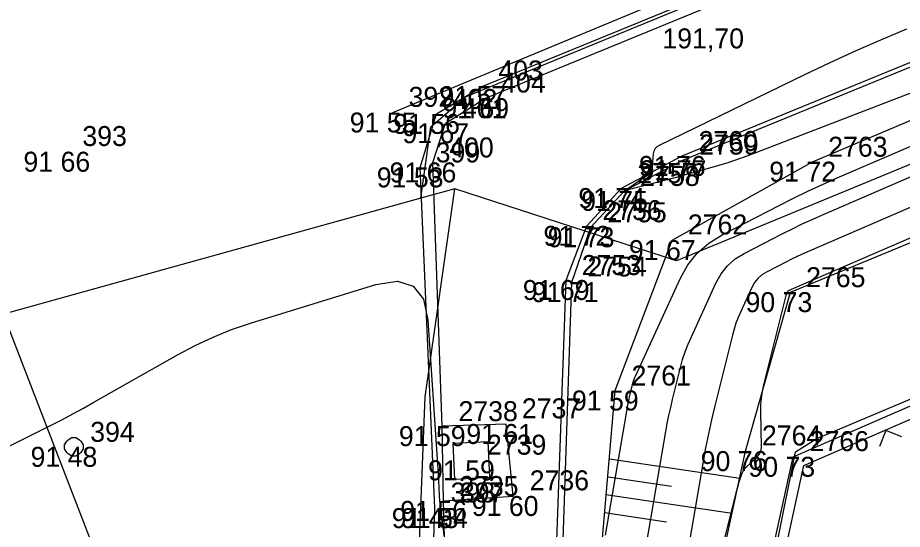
# Model space of a CAD drawing. Extents: x -711081 to -709338, y -1025122 to -1024092.
# Drawn here: x -710294.12 to -710281.7, y -1024746.67 to -1024739.49 of the extents above; entities that cross this region are included whole.
import ezdxf

# ---------------------------------------------------------------- set-up
doc = ezdxf.new("R2010")
doc.units = 0
for name, color, linetype in [('Ex_Major Contours', 7, 'Continuous'), ('Ex_Minor Contours', 7, 'Continuous'), ('Z_bodove_pole_vysky', 7, 'Continuous'), ('Z_body', 7, 'Continuous'), ('Z_body_cisla', 7, 'Continuous'), ('Z_body_vysky_redukovane', 7, 'Continuous'), ('Z_chodnik', 7, 'Continuous'), ('Z_hrany_paty', 7, 'Continuous'), ('Z_katastr_hranice', 7, 'Continuous'), ('Z_komunikace', 7, 'Continuous'), ('Z_komunikace_osa', 7, 'Continuous'), ('Z_obruba', 7, 'Continuous'), ('Z_ploty', 7, 'Continuous'), ('Z_ploty_znacky', 7, 'Continuous'), ('Z_rozhranni', 7, 'Continuous'), ('Z_site_nerozlisene_znaky', 7, 'Continuous'), ('Z_site_plynovod_znaky', 7, 'Continuous'), ('Z_technicke_srafy', 7, 'Continuous'), ('Z_vdz12_plna', 7, 'Continuous')]:
    doc.layers.add(name, color=color, linetype=linetype)

# ---------------------------------------------------------------- blocks, each defined once
blk = doc.blocks.new('POINT_DISPLAY')
blk.add_line((0, 0), (0, 0))
blk = doc.blocks.new('Z212')
for p, q in [((-0.17, 0.17), (0, 0)), ((0, 0), (0.17, 0.17))]:
    blk.add_line(p, q)
blk = doc.blocks.new('Z614')
for p, q in [((-0.08, 0.1), (-0.03, 0.13)), ((-0.03, 0.13), (0.03, 0.13)), ((0.03, 0.13), (0.08, 0.1)), ((-0.13, 0.03), (-0.1, 0.08)), ((-0.13, -0.03), (-0.13, 0.03)), ((-0.1, 0.08), (-0.08, 0.1)), ((0.08, 0.1), (0.1, 0.08)), ((0.1, 0.08), (0.13, 0.03)), ((0.13, 0.03), (0.13, -0.03)), ((-0.1, -0.08), (-0.13, -0.03)), ((-0.08, -0.1), (-0.1, -0.08)), ((-0.03, -0.13), (-0.08, -0.1)), ((0.08, -0.1), (0.03, -0.13)), ((0.1, -0.08), (0.08, -0.1)), ((0.13, -0.03), (0.1, -0.08)), ((0.03, -0.13), (-0.03, -0.13))]:
    blk.add_line(p, q)
blk = doc.blocks.new('Z608')
for p, q in [((0.25, 0.25), (-0.25, 0.25)), ((-0.25, 0.25), (-0.25, -0.25)), ((0.25, -0.25), (0.25, 0.25)), ((-0.25, -0.25), (0.25, -0.25))]:
    blk.add_line(p, q)

msp = doc.modelspace()

# ---------------------------------------------------------------- linework, layer by layer
at = {"layer": 'Ex_Major Contours'}
msp.add_lwpolyline([(-710277.303, -1024740.302), (-710283.04, -1024742.778), (-710283.113, -1024742.81), (-710283.184, -1024742.843), (-710283.255, -1024742.878), (-710283.326, -1024742.913), (-710283.606, -1024743.058), (-710283.672, -1024743.099), (-710283.728, -1024743.148), (-710283.775, -1024743.206), (-710283.813, -1024743.274), (-710283.968, -1024743.613), (-710284.003, -1024743.694), (-710284.035, -1024743.776), (-710284.062, -1024743.86), (-710284.085, -1024743.945), (-710284.332, -1024744.936), (-710284.379, -1024745.131), (-710284.422, -1024745.326), (-710284.461, -1024745.522), (-710284.497, -1024745.718), (-710284.768, -1024747.296)], dxfattribs=at)
at = {"layer": 'Ex_Minor Contours'}
for points in [[(-710285.401, -1024751.651), (-710284.016, -1024746.101), (-710284.009, -1024746.073), (-710284.001, -1024746.045), (-710283.993, -1024746.017), (-710283.984, -1024745.989), (-710283.946, -1024745.879), (-710283.935, -1024745.852), (-710283.921, -1024745.828), (-710283.904, -1024745.805), (-710283.884, -1024745.785), (-710283.739, -1024745.653), (-710283.712, -1024745.623), (-710283.693, -1024745.59), (-710283.681, -1024745.553), (-710283.678, -1024745.512), (-710283.687, -1024745.019), (-710283.685, -1024744.923), (-710283.678, -1024744.828), (-710283.664, -1024744.734), (-710283.643, -1024744.64), (-710283.33, -1024743.385), (-710283.329, -1024743.379), (-710283.327, -1024743.372), (-710283.324, -1024743.366), (-710283.322, -1024743.36), (-710283.31, -1024743.335), (-710283.307, -1024743.33), (-710283.304, -1024743.326), (-710283.3, -1024743.322), (-710283.295, -1024743.319), (-710283.274, -1024743.308), (-710283.264, -1024743.303), (-710283.253, -1024743.298), (-710274.481, -1024739.512)], [(-710280.186, -1024740.009), (-710283.868, -1024741.427), (-710283.96, -1024741.462), (-710284.053, -1024741.494), (-710284.147, -1024741.524), (-710284.242, -1024741.552), (-710284.621, -1024741.66), (-710284.715, -1024741.687), (-710284.81, -1024741.713), (-710284.905, -1024741.739), (-710285.001, -1024741.764), (-710285.528, -1024741.901), (-710285.555, -1024741.907), (-710285.566, -1024741.905), (-710285.561, -1024741.895), (-710285.538, -1024741.878), (-710285.371, -1024741.762), (-710285.319, -1024741.726), (-710285.25, -1024741.679), (-710285.234, -1024741.666), (-710285.223, -1024741.65), (-710285.215, -1024741.633), (-710285.211, -1024741.613), (-710285.192, -1024741.399), (-710285.184, -1024741.36), (-710285.167, -1024741.326), (-710285.141, -1024741.299), (-710285.107, -1024741.277), (-710283.068, -1024740.287), (-710282.714, -1024740.119), (-710282.358, -1024739.956), (-710281.999, -1024739.799), (-710281.637, -1024739.647)], [(-710285.856, -1024750.174), (-710285.019, -1024745.295), (-710284.999, -1024745.182), (-710284.976, -1024745.069), (-710284.951, -1024744.957), (-710284.925, -1024744.845), (-710284.813, -1024744.398), (-710284.783, -1024744.287), (-710284.747, -1024744.178), (-710284.707, -1024744.071), (-710284.661, -1024743.965), (-710284.315, -1024743.212), (-710284.243, -1024743.083), (-710284.152, -1024742.97), (-710284.044, -1024742.875), (-710283.918, -1024742.797), (-710283.377, -1024742.518), (-710283.242, -1024742.45), (-710283.105, -1024742.383), (-710282.967, -1024742.32), (-710282.828, -1024742.258), (-710279.802, -1024740.952)], [(-710285.864, -1024746.749), (-710285.542, -1024744.872), (-710285.536, -1024744.842), (-710285.53, -1024744.812), (-710285.524, -1024744.783), (-710285.517, -1024744.753), (-710285.487, -1024744.635), (-710285.479, -1024744.605), (-710285.47, -1024744.577), (-710285.459, -1024744.548), (-710285.447, -1024744.52), (-710284.818, -1024743.151), (-710284.711, -1024742.959), (-710284.577, -1024742.793), (-710284.416, -1024742.652), (-710284.23, -1024742.536), (-710283.429, -1024742.123), (-710283.228, -1024742.022), (-710283.026, -1024741.924), (-710282.821, -1024741.829), (-710282.615, -1024741.738), (-710281.482, -1024741.249)], [(-710294.236, -1024745.503), (-710293.639, -1024745.201), (-710293.491, -1024745.125), (-710293.343, -1024745.047), (-710293.196, -1024744.967), (-710293.05, -1024744.885), (-710291.875, -1024744.219), (-710291.627, -1024744.087), (-710291.374, -1024743.97), (-710291.115, -1024743.866), (-710290.849, -1024743.777), (-710289.088, -1024743.234), (-710288.787, -1024743.186), (-710288.565, -1024743.254), (-710288.423, -1024743.437), (-710288.359, -1024743.735), (-710288.224, -1024745.755), (-710288.22, -1024745.811), (-710288.217, -1024745.867), (-710288.214, -1024745.923), (-710288.211, -1024745.979), (-710288.201, -1024746.204), (-710288.197, -1024746.26), (-710288.193, -1024746.316), (-710288.187, -1024746.372), (-710288.18, -1024746.428), (-710288.128, -1024746.814)]]:
    msp.add_lwpolyline(points, dxfattribs=at)
at = {"layer": 'Z_chodnik'}
for p, q in [((-710284.79, -1024741.43), (-710273.31, -1024736.72)), ((-710285.64, -1024741.88), (-710284.79, -1024741.43)), ((-710286.13, -1024742.41), (-710285.64, -1024741.88)), ((-710286.42, -1024743.17), (-710286.13, -1024742.41)), ((-710286.61, -1024748.58), (-710286.42, -1024743.17))]:
    msp.add_line(p, q, dxfattribs=at)
at = {"layer": 'Z_hrany_paty'}
for p, q in [((-710282.96, -1024741.51), (-710273.02, -1024737.32)), ((-710283.27, -1024743.34), (-710272.9, -1024739.07)), ((-710284.93, -1024742.61), (-710282.96, -1024741.51)), ((-710285.73, -1024744.72), (-710284.93, -1024742.61)), ((-710283.9, -1024745.57), (-710283.27, -1024743.34)), ((-710286.31, -1024751.43), (-710285.73, -1024744.72)), ((-710285.23, -1024751.74), (-710283.9, -1024745.57))]:
    msp.add_line(p, q, dxfattribs=at)
at = {"layer": 'Z_katastr_hranice'}
for p, q in [((-710287.83, -1024740.6), (-710240.27, -1024721.05)), ((-710250.66, -1024728.78), (-710284.87, -1024742.9)), ((-710288.32, -1024741.02), (-710287.83, -1024740.6)), ((-710288.46, -1024742.02), (-710288.32, -1024741.02)), ((-710287.98, -1024741.89), (-710288.46, -1024742.02)), ((-710288.4, -1024744.81), (-710287.98, -1024741.89)), ((-710284.87, -1024742.9), (-710287.98, -1024741.89)), ((-710288.46, -1024742.02), (-710303.04, -1024746.07)), ((-710282.91, -1024745.4), (-710280.93, -1024744.56)), ((-710288.86, -1024756.96), (-710288.4, -1024744.81)), ((-710283.2, -1024745.58), (-710282.91, -1024745.4)), ((-710284.66, -1024752.83), (-710283.2, -1024745.58))]:
    msp.add_line(p, q, dxfattribs=at)
at = {"layer": 'Z_komunikace'}
for p, q in [((-710287.59, -1024740.45), (-710275.11, -1024735.34)), ((-710288.24, -1024740.84), (-710287.59, -1024740.45)), ((-710288.47, -1024741.59), (-710288.24, -1024740.84)), ((-710288.26, -1024746.37), (-710288.47, -1024741.59)), ((-710288.29, -1024747.21), (-710288.26, -1024746.37))]:
    msp.add_line(p, q, dxfattribs=at)
at = {"layer": 'Z_komunikace_osa'}
msp.add_line((-710296.28, -1024738.62), (-710292.63, -1024748.02), dxfattribs=at)
at = {"layer": 'Z_obruba'}
for p, q in [((-710287.55, -1024740.62), (-710275.08, -1024735.49)), ((-710284.78, -1024741.49), (-710273.48, -1024736.85)), ((-710288.11, -1024740.97), (-710287.55, -1024740.62)), ((-710288.29, -1024741.52), (-710288.11, -1024740.97)), ((-710288.16, -1024745.22), (-710288.29, -1024741.52)), ((-710285.6, -1024741.92), (-710284.78, -1024741.49)), ((-710286.07, -1024742.43), (-710285.6, -1024741.92)), ((-710286.34, -1024743.2), (-710286.07, -1024742.43)), ((-710286.52, -1024748.68), (-710286.34, -1024743.2)), ((-710288.14, -1024746.27), (-710288.16, -1024745.22)), ((-710288.12, -1024747.1), (-710288.14, -1024746.27))]:
    msp.add_line(p, q, dxfattribs=at)
at = {"layer": 'Z_ploty'}
for p, q in [((-710283.23, -1024745.65), (-710272.07, -1024740.81)), ((-710283.08, -1024745.77), (-710272, -1024740.97)), ((-710284.55, -1024751.66), (-710283.23, -1024745.65)), ((-710284.38, -1024751.7), (-710283.08, -1024745.77))]:
    msp.add_line(p, q, dxfattribs=at)
at = {"layer": 'Z_rozhranni'}
for p, q in [((-710287.26, -1024745.19), (-710288.16, -1024745.22)), ((-710287.16, -1024746.2), (-710287.26, -1024745.19)), ((-710288.14, -1024746.27), (-710287.16, -1024746.2))]:
    msp.add_line(p, q, dxfattribs=at)
at = {"layer": 'Z_technicke_srafy'}
for p, q in [((-710285.81, -1024745.68), (-710283.98, -1024745.95)), ((-710285.83, -1024745.93), (-710284.94, -1024746.06)), ((-710285.86, -1024746.18), (-710284.09, -1024746.44)), ((-710285.88, -1024746.43), (-710285.01, -1024746.56))]:
    msp.add_line(p, q, dxfattribs=at)
at = {"layer": 'Z_vdz12_plna'}
msp.add_line((-710288.85, -1024740.82), (-710275.31, -1024735.19), dxfattribs=at)

# ---------------------------------------------------------------- block references
at = {"layer": 'Z_body'}
for p in [(-710287.59, -1024740.45), (-710287.55, -1024740.62), (-710288.85, -1024740.82), (-710288.24, -1024740.84), (-710288.11, -1024740.97), (-710293.43, -1024741.37), (-710284.79, -1024741.43), (-710288.29, -1024741.52), (-710284.78, -1024741.49), (-710282.96, -1024741.51), (-710288.47, -1024741.59), (-710285.64, -1024741.88), (-710285.6, -1024741.92), (-710286.13, -1024742.41), (-710286.07, -1024742.43), (-710284.93, -1024742.61), (-710286.42, -1024743.17), (-710286.34, -1024743.2), (-710283.27, -1024743.34), (-710285.73, -1024744.72), (-710288.16, -1024745.22), (-710287.26, -1024745.19), (-710293.33, -1024745.51), (-710283.9, -1024745.57), (-710283.23, -1024745.65), (-710287.75, -1024745.7), (-710288.14, -1024746.27), (-710287.16, -1024746.2), (-710288.26, -1024746.37), (-710288.13, -1024746.37)]:
    msp.add_blockref('POINT_DISPLAY', p, dxfattribs=at)
at = {"layer": 'Z_ploty_znacky', "rotation": -156.60000000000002}
msp.add_blockref('Z212', (-710281.93, -1024745.28), dxfattribs=at)
at = {"layer": 'Z_site_nerozlisene_znaky', "rotation": 2.7}
msp.add_blockref('Z608', (-710287.75, -1024745.7), dxfattribs=at)
at = {"layer": 'Z_site_plynovod_znaky'}
msp.add_blockref('Z614', (-710293.33, -1024745.51), dxfattribs=at)

# ---------------------------------------------------------------- texts
at = {"layer": 'Z_bodove_pole_vysky'}
msp.add_text('191,70', height=0.28, dxfattribs=at).set_placement((-710285.067, -1024739.92))
at = {"layer": 'Z_body_cisla'}
for s, p in [('403', (-710287.37, -1024740.37)), ('404', (-710287.33, -1024740.54)), ('392', (-710288.63, -1024740.74)), ('402', (-710288.01, -1024740.77)), ('401', (-710287.88, -1024740.9)), ('393', (-710293.21, -1024741.29)), ('400', (-710288.06, -1024741.45)), ('2760', (-710284.56, -1024741.36)), ('2759', (-710284.55, -1024741.41)), ('2763', (-710282.74, -1024741.44)), ('399', (-710288.25, -1024741.52)), ('2757', (-710285.42, -1024741.81)), ('2758', (-710285.38, -1024741.85)), ('2756', (-710285.91, -1024742.33)), ('2755', (-710285.84, -1024742.36)), ('2762', (-710284.71, -1024742.53)), ('2753', (-710286.2, -1024743.1)), ('2754', (-710286.12, -1024743.12)), ('2765', (-710283.05, -1024743.27)), ('2761', (-710285.5, -1024744.65)), ('2738', (-710287.93, -1024745.15)), ('2737', (-710287.04, -1024745.11)), ('394', (-710293.1, -1024745.44)), ('2764', (-710283.67, -1024745.49)), ('2739', (-710287.53, -1024745.62)), ('2766', (-710283, -1024745.57)), ('2736', (-710286.93, -1024746.12)), ('398', (-710288.04, -1024746.29)), ('2735', (-710287.92, -1024746.2)), ('397', (-710287.91, -1024746.29))]:
    msp.add_text(s, height=0.28, dxfattribs=at).set_placement(p)
at = {"layer": 'Z_body_vysky_redukovane'}
for s, p in [('91 57', (-710288.197, -1024740.73)), ('91 69', (-710288.157, -1024740.9)), ('91 55', (-710289.457, -1024741.1)), ('91 56', (-710288.847, -1024741.12)), ('91 67', (-710288.717, -1024741.25)), ('91 66', (-710294.037, -1024741.65)), ('91 76', (-710285.397, -1024741.71)), ('91 66', (-710288.897, -1024741.8)), ('91 77', (-710285.387, -1024741.77)), ('91 72', (-710283.567, -1024741.79)), ('91 53', (-710289.077, -1024741.87)), ('91 74', (-710286.247, -1024742.16)), ('91 75', (-710286.207, -1024742.2)), ('91 72', (-710286.737, -1024742.69)), ('91 73', (-710286.677, -1024742.71)), ('91 67', (-710285.537, -1024742.89)), ('91 69', (-710287.027, -1024743.45)), ('91 71', (-710286.9, -1024743.48)), ('90 73', (-710283.9, -1024743.62)), ('91 59', (-710286.337, -1024745)), ('91 59', (-710288.767, -1024745.5)), ('91 61', (-710287.82, -1024745.47)), ('91 48', (-710293.937, -1024745.79)), ('90 76', (-710284.53, -1024745.85)), ('90 73', (-710283.86, -1024745.93)), ('91 59', (-710288.357, -1024745.98)), ('91 56', (-710288.747, -1024746.55)), ('91 60', (-710287.743, -1024746.48)), ('91 43', (-710288.867, -1024746.65)), ('91 54', (-710288.737, -1024746.65))]:
    msp.add_text(s, height=0.28, dxfattribs=at).set_placement(p)

doc.saveas('drawing.dxf')
